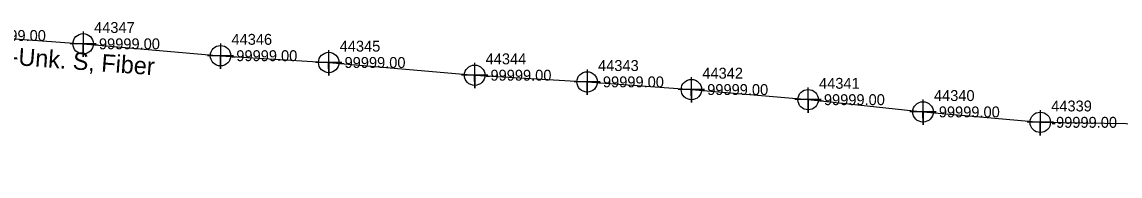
# Model space of a CAD drawing. Extents: x 2083698 to 2094313, y 743246 to 752873.
# Drawn here: x 2086551.3 to 2086802.5, y 747728.9 to 747764.3 of the extents above; entities that cross this region are included whole.
import ezdxf

# ---------------------------------------------------------------- set-up
doc = ezdxf.new("R2010")
doc.units = 0
for name, color, linetype in [('Exist Right of Way Line Leader', 7, 'Continuous'), ('Exist Right of Way Line Text', 7, 'Continuous'), ('Exist Utilities Telephone UG Conduit SUE LOS B', 7, 'Continuous'), ('Exist Utilities Telephone UG Conduit SUE LOS B Text', 7, 'Continuous'), ('Scratch_Level_2', 7, 'Continuous')]:
    doc.layers.add(name, color=color, linetype=linetype)

msp = doc.modelspace()

# ---------------------------------------------------------------- linework, layer by layer
at = {"layer": 'Exist Right of Way Line Text'}
for points in [[(2086565.31, 747762.05), (2086565.34, 747756.24), (2086565.33, 747759.24), (2086568.34, 747759.24), (2086562.34, 747759.24)], [(2086596.72, 747759.34), (2086596.76, 747753.52), (2086596.74, 747756.52), (2086599.76, 747756.52), (2086593.76, 747756.52)], [(2086621.48, 747757.78), (2086621.51, 747751.96), (2086621.49, 747754.96), (2086624.51, 747754.96), (2086618.51, 747754.96)], [(2086654.86, 747754.85), (2086654.89, 747749.04), (2086654.87, 747752.04), (2086657.89, 747752.04), (2086651.89, 747752.04)], [(2086680.58, 747753.33), (2086680.61, 747747.51), (2086680.6, 747750.51), (2086683.61, 747750.51), (2086677.61, 747750.51)], [(2086704.42, 747751.56), (2086704.46, 747745.75), (2086704.44, 747748.75), (2086707.46, 747748.75), (2086701.46, 747748.75)], [(2086731.11, 747749.24), (2086731.15, 747743.43), (2086731.13, 747746.43), (2086734.15, 747746.43), (2086728.15, 747746.43)], [(2086757.39, 747746.43), (2086757.43, 747740.62), (2086757.41, 747743.62), (2086760.43, 747743.62), (2086754.43, 747743.62)], [(2086784.21, 747744.04), (2086784.25, 747738.23), (2086784.23, 747741.23), (2086787.25, 747741.23), (2086781.25, 747741.23)]]:
    msp.add_lwpolyline(points, dxfattribs=at)
for centre in [(2086565.34, 747759.24), (2086596.76, 747756.52), (2086621.51, 747754.96), (2086654.89, 747752.04), (2086680.61, 747750.51), (2086704.46, 747748.75), (2086731.15, 747746.43), (2086757.43, 747743.62), (2086784.25, 747741.23)]:
    msp.add_circle(centre, 2.34, dxfattribs=at)
at = {"layer": 'Exist Utilities Telephone UG Conduit SUE LOS B'}
msp.add_lwpolyline([(2086539.26, 747761.15), (2086565.34, 747759.24), (2086596.76, 747756.52), (2086621.51, 747754.96), (2086654.89, 747752.04), (2086680.61, 747750.51), (2086704.46, 747748.75), (2086731.15, 747746.43), (2086757.43, 747743.62), (2086784.25, 747741.23), (2086808.74, 747740.89), (2086835.12, 747740.52), (2086857.85, 747739.1), (2086883.97, 747737.59), (2086909.89, 747734.82), (2086936.39, 747732.07), (2086961.4, 747730.71), (2086979.48, 747730.23), (2086989.14, 747728.89), (2087002.48, 747731.57), (2087006.07, 747732.61)], dxfattribs=at)

# ---------------------------------------------------------------- texts
at = {"layer": 'Exist Right of Way Line Leader'}
for s, p in [('44347', (2086567.84, 747761.74)), ('44346', (2086599.26, 747759.02)), ('44345', (2086624.01, 747757.46)), ('44344', (2086657.39, 747754.54)), ('44343', (2086683.11, 747753.01)), ('44342', (2086706.96, 747751.25)), ('44341', (2086733.65, 747748.93)), ('44340', (2086759.93, 747746.12)), ('44339', (2086786.75, 747743.73))]:
    msp.add_text(s, height=2.5, dxfattribs=at).set_placement(p)
at = {"layer": 'Exist Utilities Telephone UG Conduit SUE LOS B Text'}
msp.add_text('NCDOT-Unk. S, Fiber', height=4, rotation=355.8159, dxfattribs=at).set_placement((2086529.68, 747755.83))
at = {"layer": 'Scratch_Level_2'}
for p in [(2086541.76, 747759.9), (2086567.84, 747757.99), (2086599.26, 747755.27), (2086624.01, 747753.71), (2086657.39, 747750.79), (2086683.11, 747749.26), (2086706.96, 747747.5), (2086733.65, 747745.18), (2086759.93, 747742.37), (2086786.75, 747739.98)]:
    msp.add_text('-99999.00', height=2.5, dxfattribs=at).set_placement(p)

doc.saveas('drawing.dxf')
